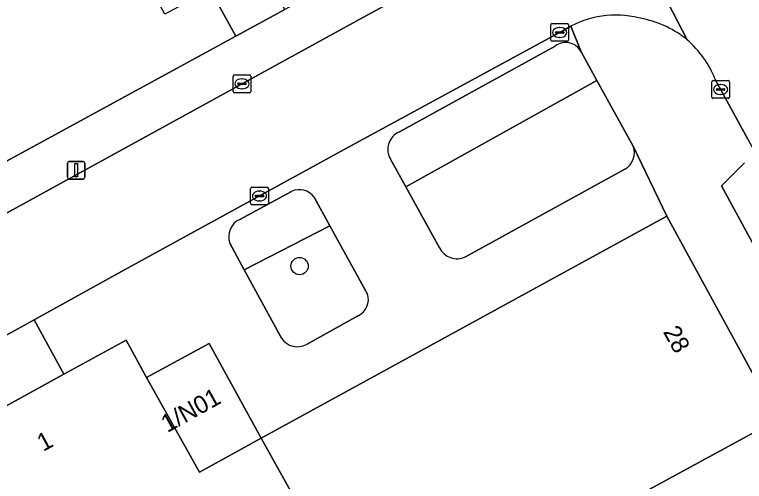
# Model space of a CAD drawing. Extents: x 158086 to 159499, y 382904 to 383981.
# Drawn here: x 159182.76 to 159224.08, y 383404.74 to 383431.14 of the extents above; entities that cross this region are included whole.
import ezdxf

# ---------------------------------------------------------------- set-up
doc = ezdxf.new("R2010")
doc.units = 0
for name, color, linetype in [('IMGEO_Boom', 7, 'Continuous'), ('IMGEO_Erf', 7, 'Continuous'), ('IMGEO_Groenvoorziening', 7, 'Continuous'), ('IMGEO_Kolk', 7, 'Continuous'), ('IMGEO_Lichtmast', 7, 'Continuous'), ('IMGEO_Pand', 7, 'Continuous'), ('IMGEO_Pand_nummerreeks', 7, 'Continuous'), ('IMGEO_Parkeervlak_open', 7, 'Continuous'), ('IMGEO_Rijbaan_lokaal_open', 7, 'Continuous'), ('IMGEO_Voetpad_open', 7, 'Continuous')]:
    doc.layers.add(name, color=color, linetype=linetype)

msp = doc.modelspace()

# ---------------------------------------------------------------- linework, layer by layer
at = {"layer": 'IMGEO_Boom'}
msp.add_circle((159198.891, 383416.914), 0.489, dxfattribs=at)
at = {"layer": 'IMGEO_Erf'}
msp.add_lwpolyline([(159230.29, 383400.249), (159227.558, 383405.189), (159225.966, 383408.248), (159208.167, 383398.577)], dxfattribs=at)
at = {"layer": 'IMGEO_Groenvoorziening'}
msp.add_lwpolyline([(159177.749, 383455.874), (159168.749, 383472.323), (159167.257, 383471.507), (159138.685, 383455.867), (159156.179, 383424), (159168.147, 383428.719), (159172.369, 383431.043), (159178.126, 383420.58), (159195.281, 383429.928), (159193.836, 383432.568), (159191.27, 383431.164), (159186.763, 383439.402)], close=True, dxfattribs=at)
for points in [[(159213.37, 383429.36), (159204.544, 383424.507)], [(159215.728, 383427.416), (159214.829, 383429.041)], [(159204.034, 383422.959), (159204.905, 383421.395), (159215.728, 383427.416)], [(159217.781, 383423.706), (159215.728, 383427.416), (159204.905, 383421.395), (159206.821, 383417.954)], [(159208.277, 383417.439), (159217.309, 383422.399)], [(159198.435, 383421.137), (159195.502, 383419.553)], [(159200.612, 383419.186), (159199.717, 383420.806)], [(159194.942, 383418.208), (159195.762, 383416.702), (159200.612, 383419.186)], [(159200.612, 383419.186), (159195.762, 383416.702), (159197.867, 383412.835)], [(159202.744, 383415.331), (159200.612, 383419.186)], [(159199.276, 383412.478), (159202.235, 383414.113)]]:
    msp.add_lwpolyline(points, dxfattribs=at)
for centre, radius, start, end in [((159213.966, 383428.589), 0.974, 27.623, 127.7106), ((159204.979, 383423.506), 1.092, 113.4816, 210.0487), ((159216.784, 383423.327), 1.067, 299.4979, 20.7895), ((159198.88, 383420.213), 1.026, 35.3171, 115.7288), ((159195.966, 383418.571), 1.086, 115.2866, 199.5039), ((159207.805, 383418.421), 1.09, 205.3928, 295.6489), ((159201.742, 383415.034), 1.045, 298.1481, 16.4919), ((159198.772, 383413.447), 1.092, 214.0742, 297.49)]:
    msp.add_arc(centre, radius, start, end, dxfattribs=at)
at = {"layer": 'IMGEO_Kolk'}
for p, q in [((159213.121, 383429.702), (159213.121, 383430.554)), ((159213.196, 383430.628), (159214.048, 383430.628)), ((159213.609, 383430.408), (159213.634, 383430.408)), ((159214.122, 383430.554), (159214.122, 383429.702)), ((159213.38, 383430.122), (159213.38, 383430.134)), ((159213.818, 383430.085), (159213.42, 383430.085)), ((159213.423, 383430.171), (159213.821, 383430.171)), ((159213.632, 383429.848), (159213.607, 383429.848)), ((159213.864, 383430.134), (159213.864, 383430.122)), ((159214.048, 383429.628), (159213.196, 383429.628)), ((159195.127, 383426.798), (159195.127, 383427.65)), ((159195.202, 383427.724), (159196.054, 383427.724)), ((159195.615, 383427.504), (159195.64, 383427.504)), ((159196.128, 383427.65), (159196.128, 383426.798)), ((159222.304, 383427.404), (159223.156, 383427.404)), ((159195.386, 383427.218), (159195.386, 383427.23)), ((159195.824, 383427.181), (159195.426, 383427.181)), ((159195.429, 383427.267), (159195.827, 383427.267)), ((159195.87, 383427.23), (159195.87, 383427.218)), ((159222.229, 383426.478), (159222.229, 383427.33)), ((159222.717, 383427.184), (159222.742, 383427.184)), ((159223.23, 383427.33), (159223.23, 383426.478)), ((159196.054, 383426.724), (159195.202, 383426.724)), ((159195.638, 383426.944), (159195.613, 383426.944)), ((159222.488, 383426.898), (159222.488, 383426.91)), ((159222.926, 383426.861), (159222.528, 383426.861)), ((159222.531, 383426.947), (159222.929, 383426.947)), ((159222.74, 383426.624), (159222.715, 383426.624)), ((159222.972, 383426.91), (159222.972, 383426.898)), ((159223.156, 383426.404), (159222.304, 383426.404)), ((159196.123, 383420.454), (159196.123, 383421.306)), ((159196.198, 383421.38), (159197.05, 383421.38)), ((159197.124, 383421.306), (159197.124, 383420.454)), ((159196.382, 383420.874), (159196.382, 383420.886)), ((159196.82, 383420.837), (159196.422, 383420.837)), ((159196.425, 383420.923), (159196.823, 383420.923)), ((159196.611, 383421.16), (159196.636, 383421.16)), ((159196.866, 383420.886), (159196.866, 383420.874)), ((159197.05, 383420.38), (159196.198, 383420.38)), ((159196.634, 383420.6), (159196.609, 383420.6))]:
    msp.add_line(p, q, dxfattribs=at)
for points in [[(159213.121, 383429.702), (159213.121, 383430.554)], [(159213.196, 383430.628), (159214.048, 383430.628)], [(159214.122, 383430.554), (159214.122, 383429.702)], [(159214.048, 383429.628), (159213.196, 383429.628)], [(159195.127, 383426.798), (159195.127, 383427.65)], [(159195.202, 383427.724), (159196.054, 383427.724)], [(159196.128, 383427.65), (159196.128, 383426.798)], [(159222.304, 383427.404), (159223.156, 383427.404)], [(159222.229, 383426.478), (159222.229, 383427.33)], [(159223.23, 383427.33), (159223.23, 383426.478)], [(159196.054, 383426.724), (159195.202, 383426.724)], [(159223.156, 383426.404), (159222.304, 383426.404)], [(159196.123, 383420.454), (159196.123, 383421.306)], [(159196.198, 383421.38), (159197.05, 383421.38)], [(159197.124, 383421.306), (159197.124, 383420.454)], [(159197.05, 383420.38), (159196.198, 383420.38)]]:
    msp.add_lwpolyline(points, dxfattribs=at)
for centre, radius, start, end in [((159213.198, 383430.552), 0.0765, 91.552, 178.448), ((159213.198, 383430.552), 0.0765, 91.552, 178.448), ((159214.046, 383430.552), 0.0765, 1.552, 88.448), ((159214.046, 383430.552), 0.0765, 1.552, 88.448), ((159213.42, 383430.131), 0.0403, 85.8775, 175.7526), ((159213.417, 383430.121), 0.0366, 178.938, 274.7102), ((159213.821, 383430.128), 0.043, 264.8664, 352.4533), ((159213.825, 383430.133), 0.0386, 1.7309, 96.639), ((159213.198, 383429.704), 0.0765, 181.552, 268.448), ((159213.198, 383429.704), 0.0765, 181.552, 268.448), ((159214.046, 383429.704), 0.0765, 271.552, 358.448), ((159214.046, 383429.704), 0.0765, 271.552, 358.448), ((159195.204, 383427.648), 0.0765, 91.552, 178.448), ((159195.204, 383427.648), 0.0765, 91.552, 178.448), ((159196.052, 383427.648), 0.0765, 1.552, 88.448), ((159196.052, 383427.648), 0.0765, 1.552, 88.448), ((159222.306, 383427.328), 0.0765, 91.552, 178.448), ((159222.306, 383427.328), 0.0765, 91.552, 178.448), ((159223.154, 383427.328), 0.0765, 1.552, 88.448), ((159223.154, 383427.328), 0.0765, 1.552, 88.448), ((159195.426, 383427.227), 0.0403, 85.8775, 175.7526), ((159195.423, 383427.217), 0.0366, 178.938, 274.7102), ((159195.827, 383427.224), 0.043, 264.8664, 352.4533), ((159195.831, 383427.229), 0.0386, 1.7309, 96.639), ((159195.204, 383426.8), 0.0765, 181.552, 268.448), ((159195.204, 383426.8), 0.0765, 181.552, 268.448), ((159196.052, 383426.8), 0.0765, 271.552, 358.448), ((159196.052, 383426.8), 0.0765, 271.552, 358.448), ((159222.528, 383426.907), 0.0403, 85.8775, 175.7526), ((159222.525, 383426.897), 0.0366, 178.938, 274.7102), ((159222.929, 383426.904), 0.043, 264.8664, 352.4533), ((159222.933, 383426.909), 0.0386, 1.7309, 96.639), ((159222.306, 383426.48), 0.0765, 181.552, 268.448), ((159222.306, 383426.48), 0.0765, 181.552, 268.448), ((159223.154, 383426.48), 0.0765, 271.552, 358.448), ((159223.154, 383426.48), 0.0765, 271.552, 358.448), ((159196.2, 383421.304), 0.0765, 91.552, 178.448), ((159196.2, 383421.304), 0.0765, 91.552, 178.448), ((159197.048, 383421.304), 0.0765, 1.552, 88.448), ((159197.048, 383421.304), 0.0765, 1.552, 88.448), ((159196.422, 383420.883), 0.0403, 85.8775, 175.7526), ((159196.419, 383420.873), 0.0366, 178.938, 274.7102), ((159196.823, 383420.88), 0.043, 264.8664, 352.4533), ((159196.827, 383420.885), 0.0386, 1.7309, 96.639), ((159196.2, 383420.456), 0.0765, 181.552, 268.448), ((159196.2, 383420.456), 0.0765, 181.552, 268.448), ((159197.048, 383420.456), 0.0765, 271.552, 358.448), ((159197.048, 383420.456), 0.0765, 271.552, 358.448)]:
    msp.add_arc(centre, radius, start, end, dxfattribs=at)
for centre, major_axis, ratio, start_param, end_param in [((159213.608, 383430.128), (-0.387, 0.002), 0.722429, 4.712389, 7.853982), ((159213.633, 383430.128), (-0.39, 0.002), 0.717154, 1.570796, 4.712389), ((159195.614, 383427.224), (-0.387, 0.002), 0.722429, 4.712389, 7.853982), ((159195.639, 383427.224), (-0.39, 0.002), 0.717154, 1.570796, 4.712389), ((159222.716, 383426.904), (-0.387, 0.002), 0.722429, 4.712389, 7.853982), ((159222.741, 383426.904), (-0.39, 0.002), 0.717154, 1.570796, 4.712389), ((159196.61, 383420.88), (-0.387, 0.002), 0.722429, 4.712389, 7.853982), ((159196.635, 383420.88), (-0.39, 0.002), 0.717154, 1.570796, 4.712389)]:
    msp.add_ellipse(centre, major_axis=major_axis, ratio=ratio, start_param=start_param, end_param=end_param, dxfattribs=at)
at = {"layer": 'IMGEO_Lichtmast'}
for p, q in [((159185.845, 383422.837), (159186.635, 383422.837)), ((159186.635, 383422.837), (159185.845, 383422.837)), ((159185.745, 383421.937), (159185.745, 383422.737)), ((159185.745, 383422.737), (159185.745, 383421.937)), ((159186.735, 383422.737), (159186.735, 383421.937)), ((159186.735, 383421.937), (159186.735, 383422.737)), ((159186.635, 383421.837), (159185.845, 383421.837)), ((159185.845, 383421.837), (159186.635, 383421.837))]:
    msp.add_line(p, q, dxfattribs=at)
msp.add_lwpolyline([(159186.165, 383422.712), (159186.315, 383422.712), (159186.315, 383421.962), (159186.165, 383421.962), (159186.165, 383422.712)], dxfattribs=at)
for centre, start, end in [((159185.845, 383422.737), 90, 180), ((159185.845, 383422.737), 90, 180), ((159186.635, 383422.737), 0, 90), ((159186.635, 383422.737), 360, 90), ((159185.845, 383421.937), 180, 270), ((159185.845, 383421.937), 180, 270), ((159186.635, 383421.937), 270, 0), ((159186.635, 383421.937), 270, 0)]:
    msp.add_arc(centre, 0.1, start, end, dxfattribs=at)
at = {"layer": 'IMGEO_Pand'}
for points in [[(159196.711, 383407.179), (159203.065, 383395.811), (159208.167, 383398.577), (159225.966, 383408.248), (159219.676, 383419.745)], [(159190.232, 383410.61), (159189.072, 383412.731), (159185.553, 383410.803), (159180.571, 383408.074), (159177.332, 383406.3), (159176.962, 383406.097), (159184.456, 383392.4), (159194.033, 383397.715), (159196.89, 383392.459), (159203.065, 383395.811), (159196.711, 383407.179), (159193.222, 383405.27)], [(159190.232, 383410.61), (159193.222, 383405.27), (159196.711, 383407.179), (159193.773, 383412.548)]]:
    msp.add_lwpolyline(points, close=True, dxfattribs=at)
at = {"layer": 'IMGEO_Parkeervlak_open'}
msp.add_lwpolyline([(159224.077, 383422.764), (159222.771, 383421.461), (159230.081, 383408.053), (159234.011, 383400.844), (159245.029, 383380.633), (159251.266, 383369.194), (159255.977, 383360.552), (159257.23, 383358.269), (159259.078, 383354.868)], dxfattribs=at)
at = {"layer": 'IMGEO_Rijbaan_lokaal_open'}
for points in [[(159190.65, 383485.855), (159191.63, 383483.97), (159191.708, 383483.8), (159201.575, 383465.793), (159208.748, 383452.652), (159213.79, 383443.309), (159220.833, 383429.708)], [(159220.833, 383429.708), (159213.79, 383443.309)], [(159222.422, 383427.469), (159224.273, 383424.094), (159237.732, 383399.559), (159244.362, 383387.291), (159253.433, 383370.625), (159257.955, 383362.207), (159260.698, 383357.195), (159262.639, 383353.447), (159267.903, 383356.318), (159267.726, 383356.712), (159266.851, 383358.318), (159263.238, 383364.98), (159258.604, 383373.356), (159254.182, 383381.643), (159249.659, 383389.903), (159246.478, 383395.713), (159243.913, 383400.398), (159234.353, 383418.025), (159222.742, 383439.267)], [(159210.86, 383435.532), (159207.491, 383433.7), (159202.714, 383431.101), (159179.346, 383418.308), (159157.026, 383406.034), (159145.569, 383399.789)], [(159138.371, 383388.952), (159141.623, 383390.731), (159145.111, 383392.639), (159151.036, 383395.894), (159156.991, 383399.173), (159172.807, 383407.814), (159175.64, 383409.369), (159178.917, 383411.169), (159183.86, 383413.883), (159188.985, 383416.697), (159201.826, 383423.732), (159213.895, 383430.278), (159214.256, 383430.484)]]:
    msp.add_lwpolyline(points, dxfattribs=at)
for centre, radius, start, end in [((159216.814, 383425.598), 5.515, 73.7541, 117.6366), ((159217.308, 383425.521), 5.473, 49.9018, 78.9471), ((159217.307, 383425.522), 5.473, 20.8373, 49.8888)]:
    msp.add_arc(centre, radius, start, end, dxfattribs=at)
at = {"layer": 'IMGEO_Voetpad_open'}
for points in [[(159145.569, 383399.789), (159157.026, 383406.034), (159179.346, 383418.308), (159202.714, 383431.101), (159207.491, 383433.7), (159205.276, 383437.882), (159203.016, 383436.645), (159204.067, 383434.715), (159198.049, 383431.436), (159195.281, 383429.928), (159178.126, 383420.58), (159173.816, 383418.232), (159170.189, 383416.01), (159168.585, 383415.15), (159162.679, 383412.103), (159157.93, 383409.428), (159157.76, 383409.363), (159151.649, 383406.04), (159149.006, 383404.603)], [(159214.829, 383429.041), (159214.256, 383430.484), (159213.895, 383430.278), (159201.826, 383423.732), (159188.985, 383416.697), (159183.86, 383413.883), (159185.553, 383410.803), (159189.072, 383412.731), (159190.232, 383410.61), (159193.773, 383412.548), (159196.711, 383407.179), (159219.676, 383419.745)], [(159214.256, 383430.484), (159214.829, 383429.041), (159215.728, 383427.416), (159217.781, 383423.706), (159219.676, 383419.745), (159225.966, 383408.248), (159227.558, 383405.189), (159230.081, 383408.053), (159222.771, 383421.461)], [(159204.544, 383424.507), (159213.37, 383429.36)], [(159224.273, 383424.094), (159222.422, 383427.469)], [(159219.676, 383419.745), (159217.781, 383423.706)], [(159206.821, 383417.954), (159204.905, 383421.395), (159204.034, 383422.959)], [(159222.771, 383421.461), (159224.077, 383422.764)], [(159217.309, 383422.399), (159208.277, 383417.439)], [(159195.502, 383419.553), (159198.435, 383421.137)], [(159199.717, 383420.806), (159200.612, 383419.186), (159202.744, 383415.331)], [(159195.762, 383416.702), (159194.942, 383418.208)], [(159197.867, 383412.835), (159195.762, 383416.702)], [(159202.235, 383414.113), (159199.276, 383412.478)]]:
    msp.add_lwpolyline(points, dxfattribs=at)
for points in [[(159196.601, 383434.081), (159193.836, 383432.568), (159195.281, 383429.928), (159198.049, 383431.436)], [(159185.553, 383410.803), (159183.86, 383413.883), (159178.917, 383411.169), (159180.571, 383408.074)]]:
    msp.add_lwpolyline(points, close=True, dxfattribs=at)
for centre, radius, start, end in [((159216.814, 383425.598), 5.515, 73.7541, 117.6366), ((159217.308, 383425.521), 5.473, 49.9018, 78.9471), ((159213.966, 383428.589), 0.974, 27.623, 127.7106), ((159217.307, 383425.522), 5.473, 20.8373, 49.8888), ((159204.979, 383423.506), 1.092, 113.4816, 210.0487), ((159216.784, 383423.327), 1.067, 299.4979, 20.7895), ((159198.88, 383420.213), 1.026, 35.3171, 115.7288), ((159195.966, 383418.571), 1.086, 115.2866, 199.5039), ((159207.805, 383418.421), 1.09, 205.3928, 295.6489), ((159201.742, 383415.034), 1.045, 298.1481, 16.4919), ((159198.772, 383413.447), 1.092, 214.0742, 297.49)]:
    msp.add_arc(centre, radius, start, end, dxfattribs=at)

# ---------------------------------------------------------------- texts
at = {"layer": 'IMGEO_Pand_nummerreeks'}
for s, rotation, p in [('28', 298.8937, (159219.452, 383413.199)), ('1/N01', 28.9761, (159191.403, 383407.474)), ('1', 28.6192, (159184.376, 383406.406))]:
    msp.add_text(s, height=1, rotation=rotation, dxfattribs=at).set_placement(p)

doc.saveas('drawing.dxf')
